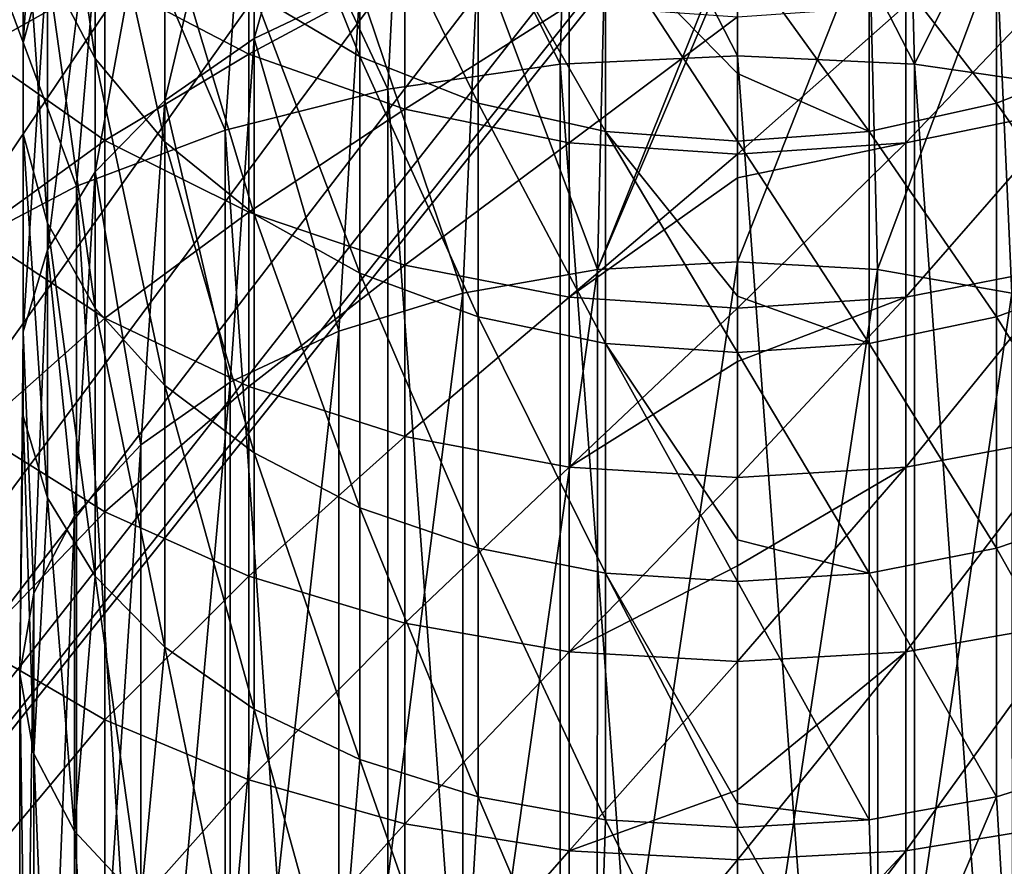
# Model space of a CAD drawing. Header units: millimetres. Extents: x -108 to 102, y -42 to 80.
# Tile 293 of 539: x -71.5 to -63.27, y 14.55 to 21.63. Entities that reach past the tile are written whole.
import ezdxf

# ---------------------------------------------------------------- set-up
doc = ezdxf.new("R2010")
doc.units = ezdxf.units.MM
doc.header["$LTSCALE"] = 81.481481
for name, color, linetype in [('2726', 7, 'CONTINUOUS'), ('2727', 7, 'CONTINUOUS'), ('2731', 7, 'CONTINUOUS'), ('2732', 7, 'CONTINUOUS'), ('2738', 7, 'CONTINUOUS'), ('2739', 7, 'CONTINUOUS'), ('2740', 7, 'CONTINUOUS'), ('2741', 7, 'CONTINUOUS'), ('2783', 7, 'CONTINUOUS'), ('2784', 7, 'CONTINUOUS')]:
    doc.layers.add(name, color=color, linetype=linetype)

msp = doc.modelspace()

# ---------------------------------------------------------------- linework, layer by layer
at = {"layer": '2726', "color": 7, "linetype": 'CONTINUOUS', "true_color": 0xe6e6e6}
for points in [[(-65.5, 24.141, 222.5292), (-66.9079, 24.0714, 222.443), (-65.5, 21.326, 224.6459), (-65.5, 24.141, 222.5292)], [(-66.9079, 24.0714, 222.443), (-68.2812, 23.8645, 222.1863), (-66.9814, 21.2556, 224.5454), (-66.9079, 24.0714, 222.443)], [(-65.5, 21.326, 224.6459), (-66.9079, 24.0714, 222.443), (-66.9814, 21.2556, 224.5454), (-65.5, 21.326, 224.6459)], [(-68.2812, 23.8645, 222.1863), (-69.5859, 23.5252, 221.7656), (-68.4223, 21.0463, 224.2465), (-68.2812, 23.8645, 222.1863)], [(-66.9814, 21.2556, 224.5454), (-68.2812, 23.8645, 222.1863), (-68.4223, 21.0463, 224.2465), (-66.9814, 21.2556, 224.5454)], [(-69.5859, 23.5252, 221.7656), (-70.7901, 23.062, 221.1912), (-69.7835, 20.7038, 223.7573), (-69.5859, 23.5252, 221.7656)], [(-68.4223, 21.0463, 224.2465), (-69.5859, 23.5252, 221.7656), (-69.7835, 20.7038, 223.7573), (-68.4223, 21.0463, 224.2465)], [(-70.7901, 23.062, 221.1912), (-71.864, 22.4863, 220.4772), (-71.0279, 20.2375, 223.0914), (-70.7901, 23.062, 221.1912)], [(-69.7835, 20.7038, 223.7573), (-70.7901, 23.062, 221.1912), (-71.0279, 20.2375, 223.0914), (-69.7835, 20.7038, 223.7573)], [(-71.864, 22.752, 201.1683), (-70.7901, 21.9696, 200.6897), (-71.864, 21.3673, 203.2666), (-71.864, 22.752, 201.1683)], [(-71.0279, 20.2375, 223.0914), (-71.864, 22.4863, 220.4772), (-72.1215, 19.66, 222.2667), (-71.0279, 20.2375, 223.0914)], [(-70.7901, 21.9696, 200.6897), (-69.5859, 22.5218, 198.2152), (-69.5859, 21.3402, 200.3046), (-70.7901, 21.9696, 200.6897)], [(-69.5859, 22.5218, 198.2152), (-68.2812, 22.0425, 197.9654), (-69.5859, 21.3402, 200.3046), (-69.5859, 22.5218, 198.2152)], [(-69.5859, 21.3402, 200.3046), (-68.2812, 22.0425, 197.9654), (-68.2812, 20.8791, 200.0226), (-69.5859, 21.3402, 200.3046)], [(-68.2812, 22.0425, 197.9654), (-66.9079, 21.7502, 197.8131), (-68.2812, 20.8791, 200.0226), (-68.2812, 22.0425, 197.9654)], [(-71.864, 21.3673, 203.2666), (-70.7901, 21.9696, 200.6897), (-70.7901, 20.6196, 202.7354), (-71.864, 21.3673, 203.2666)], [(-70.7901, 21.9696, 200.6897), (-69.5859, 21.3402, 200.3046), (-70.7901, 20.6196, 202.7354), (-70.7901, 21.9696, 200.6897)], [(-68.2812, 20.8791, 200.0226), (-66.9079, 21.7502, 197.8131), (-66.9079, 20.5979, 199.8505), (-68.2812, 20.8791, 200.0226)], [(-66.9079, 21.7502, 197.8131), (-65.5, 21.6519, 197.7619), (-66.9079, 20.5979, 199.8505), (-66.9079, 21.7502, 197.8131)], [(-66.9079, 20.5979, 199.8505), (-65.5, 21.6519, 197.7619), (-65.5, 20.5034, 199.7927), (-66.9079, 20.5979, 199.8505)], [(-71.864, 21.3673, 203.2666), (-70.7901, 20.6196, 202.7354), (-71.864, 19.8419, 205.265), (-71.864, 21.3673, 203.2666)], [(-70.7901, 20.6196, 202.7354), (-69.5859, 21.3402, 200.3046), (-69.5859, 20.018, 202.3081), (-70.7901, 20.6196, 202.7354)], [(-69.5859, 21.3402, 200.3046), (-68.2812, 20.8791, 200.0226), (-69.5859, 20.018, 202.3081), (-69.5859, 21.3402, 200.3046)], [(-69.5859, 20.018, 202.3081), (-68.2812, 20.8791, 200.0226), (-68.2812, 19.5774, 201.9951), (-69.5859, 20.018, 202.3081)], [(-68.2812, 20.8791, 200.0226), (-66.9079, 20.5979, 199.8505), (-68.2812, 19.5774, 201.9951), (-68.2812, 20.8791, 200.0226)], [(-71.864, 19.8419, 205.265), (-70.7901, 20.6196, 202.7354), (-70.7901, 19.1324, 204.6838), (-71.864, 19.8419, 205.265)], [(-70.7901, 20.6196, 202.7354), (-69.5859, 20.018, 202.3081), (-70.7901, 19.1324, 204.6838), (-70.7901, 20.6196, 202.7354)], [(-68.2812, 19.5774, 201.9951), (-66.9079, 20.5979, 199.8505), (-66.9079, 19.3086, 201.8042), (-68.2812, 19.5774, 201.9951)], [(-66.9079, 20.5979, 199.8505), (-65.5, 20.5034, 199.7927), (-66.9079, 19.3086, 201.8042), (-66.9079, 20.5979, 199.8505)], [(-66.9079, 19.3086, 201.8042), (-65.5, 20.5034, 199.7927), (-65.5, 20.3074, 200.1092), (-66.9079, 19.3086, 201.8042)], [(-65.5, 19.2183, 201.74), (-66.9079, 19.3086, 201.8042), (-65.5, 20.3074, 200.1092), (-65.5, 19.2183, 201.74)], [(-70.7901, 19.1324, 204.6838), (-69.5859, 20.018, 202.3081), (-69.5859, 18.5615, 204.2162), (-70.7901, 19.1324, 204.6838)], [(-69.5859, 20.018, 202.3081), (-68.2812, 19.5774, 201.9951), (-69.5859, 18.5615, 204.2162), (-69.5859, 20.018, 202.3081)], [(-71.864, 19.8419, 205.265), (-70.7901, 19.1324, 204.6838), (-71.864, 18.1831, 207.1541), (-71.864, 19.8419, 205.265)], [(-69.5859, 18.5615, 204.2162), (-68.2812, 19.5774, 201.9951), (-68.2812, 18.1434, 203.8737), (-69.5859, 18.5615, 204.2162)], [(-68.2812, 19.5774, 201.9951), (-66.9079, 19.3086, 201.8042), (-68.2812, 18.1434, 203.8737), (-68.2812, 19.5774, 201.9951)], [(-68.2812, 18.1434, 203.8737), (-66.9079, 19.3086, 201.8042), (-66.9079, 17.8884, 203.6648), (-68.2812, 18.1434, 203.8737)], [(-66.9079, 19.3086, 201.8042), (-65.5, 19.2183, 201.74), (-66.9079, 17.8884, 203.6648), (-66.9079, 19.3086, 201.8042)], [(-66.9079, 17.8884, 203.6648), (-65.5, 19.2183, 201.74), (-65.5, 18.7722, 202.3534), (-66.9079, 17.8884, 203.6648)], [(-71.864, 18.1831, 207.1541), (-70.7901, 19.1324, 204.6838), (-70.7901, 17.515, 206.5256), (-71.864, 18.1831, 207.1541)], [(-70.7901, 19.1324, 204.6838), (-69.5859, 18.5615, 204.2162), (-70.7901, 17.515, 206.5256), (-70.7901, 19.1324, 204.6838)], [(-65.5, 17.8026, 203.5946), (-66.9079, 17.8884, 203.6648), (-65.5, 18.7722, 202.3534), (-65.5, 17.8026, 203.5946)], [(-70.7901, 17.515, 206.5256), (-69.5859, 18.5615, 204.2162), (-69.5859, 16.9776, 206.0199), (-70.7901, 17.515, 206.5256)], [(-69.5859, 18.5615, 204.2162), (-68.2812, 18.1434, 203.8737), (-69.5859, 16.9776, 206.0199), (-69.5859, 18.5615, 204.2162)], [(-71.864, 18.1831, 207.1541), (-70.7901, 17.515, 206.5256), (-71.864, 16.3986, 208.9249), (-71.864, 18.1831, 207.1541)], [(-69.5859, 16.9776, 206.0199), (-68.2812, 18.1434, 203.8737), (-68.2812, 16.584, 205.6496), (-69.5859, 16.9776, 206.0199)], [(-68.2812, 18.1434, 203.8737), (-66.9079, 17.8884, 203.6648), (-68.2812, 16.584, 205.6496), (-68.2812, 18.1434, 203.8737)], [(-68.2812, 16.584, 205.6496), (-66.9079, 17.8884, 203.6648), (-66.9079, 16.3439, 205.4237), (-68.2812, 16.584, 205.6496)], [(-66.9079, 17.8884, 203.6648), (-65.5, 17.8026, 203.5946), (-66.9079, 16.3439, 205.4237), (-66.9079, 17.8884, 203.6648)], [(-66.9079, 16.3439, 205.4237), (-65.5, 17.8026, 203.5946), (-65.5, 17.0626, 204.4678), (-66.9079, 16.3439, 205.4237)], [(-71.864, 16.3986, 208.9249), (-70.7901, 17.515, 206.5256), (-70.7901, 15.7752, 208.2521), (-71.864, 16.3986, 208.9249)], [(-70.7901, 17.515, 206.5256), (-69.5859, 16.9776, 206.0199), (-70.7901, 15.7752, 208.2521), (-70.7901, 17.515, 206.5256)], [(-65.5, 16.2632, 205.3478), (-66.9079, 16.3439, 205.4237), (-65.5, 17.0626, 204.4678), (-65.5, 16.2632, 205.3478)], [(-70.7901, 15.7752, 208.2521), (-69.5859, 16.9776, 206.0199), (-69.5859, 15.2737, 207.7108), (-70.7901, 15.7752, 208.2521)], [(-69.5859, 16.9776, 206.0199), (-68.2812, 16.584, 205.6496), (-69.5859, 15.2737, 207.7108), (-69.5859, 16.9776, 206.0199)], [(-69.5859, 15.2737, 207.7108), (-68.2812, 16.584, 205.6496), (-68.2812, 14.9064, 207.3143), (-69.5859, 15.2737, 207.7108)], [(-68.2812, 16.584, 205.6496), (-66.9079, 16.3439, 205.4237), (-68.2812, 14.9064, 207.3143), (-68.2812, 16.584, 205.6496)], [(-71.864, 16.3986, 208.9249), (-70.7901, 15.7752, 208.2521), (-71.864, 14.4968, 210.5692), (-71.864, 16.3986, 208.9249)], [(-68.2812, 14.9064, 207.3143), (-66.9079, 16.3439, 205.4237), (-66.9079, 14.6824, 207.0725), (-68.2812, 14.9064, 207.3143)], [(-66.9079, 16.3439, 205.4237), (-65.5, 16.2632, 205.3478), (-66.9079, 14.6824, 207.0725), (-66.9079, 16.3439, 205.4237)], [(-66.9079, 14.6824, 207.0725), (-65.5, 16.2632, 205.3478), (-65.5, 15.1894, 206.4387), (-66.9079, 14.6824, 207.0725)], [(-71.864, 14.4968, 210.5692), (-70.7901, 15.7752, 208.2521), (-70.7901, 13.9211, 209.8552), (-71.864, 14.4968, 210.5692)], [(-70.7901, 15.7752, 208.2521), (-69.5859, 15.2737, 207.7108), (-70.7901, 13.9211, 209.8552), (-70.7901, 15.7752, 208.2521)], [(-70.7901, 13.9211, 209.8552), (-69.5859, 15.2737, 207.7108), (-69.5859, 13.4579, 209.2808), (-70.7901, 13.9211, 209.8552)], [(-69.5859, 15.2737, 207.7108), (-68.2812, 14.9064, 207.3143), (-69.5859, 13.4579, 209.2808), (-69.5859, 15.2737, 207.7108)], [(-65.5, 14.6071, 206.9912), (-66.9079, 14.6824, 207.0725), (-65.5, 15.1894, 206.4387), (-65.5, 14.6071, 206.9912)], [(-69.5859, 13.4579, 209.2808), (-68.2812, 14.9064, 207.3143), (-68.2812, 13.1187, 208.8601), (-69.5859, 13.4579, 209.2808)], [(-68.2812, 14.9064, 207.3143), (-66.9079, 14.6824, 207.0725), (-68.2812, 13.1187, 208.8601), (-68.2812, 14.9064, 207.3143)], [(-68.2812, 13.1187, 208.8601), (-66.9079, 14.6824, 207.0725), (-66.9079, 12.9117, 208.6034), (-68.2812, 13.1187, 208.8601)], [(-66.9079, 14.6824, 207.0725), (-65.5, 14.6071, 206.9912), (-66.9079, 12.9117, 208.6034), (-66.9079, 14.6824, 207.0725)], [(-66.9079, 12.9117, 208.6034), (-65.5, 14.6071, 206.9912), (-65.5, 13.1648, 208.2538), (-66.9079, 12.9117, 208.6034)]]:
    msp.add_3dface(points, dxfattribs=at)
at = {"layer": '2727', "color": 7, "linetype": 'CONTINUOUS', "true_color": 0xe6e6e6}
for points in [[(-65.5, 24.141, 222.5292), (-65.5, 21.326, 224.6459), (-64.0186, 21.2556, 224.5454), (-65.5, 24.141, 222.5292)], [(-64.0921, 24.0714, 222.443), (-65.5, 24.141, 222.5292), (-64.0186, 21.2556, 224.5454), (-64.0921, 24.0714, 222.443)], [(-62.7188, 23.8645, 222.1863), (-64.0921, 24.0714, 222.443), (-64.0186, 21.2556, 224.5454), (-62.7188, 23.8645, 222.1863)], [(-62.5777, 21.0463, 224.2465), (-62.7188, 23.8645, 222.1863), (-64.0186, 21.2556, 224.5454), (-62.5777, 21.0463, 224.2465)], [(-64.0921, 21.7502, 197.8131), (-62.7188, 22.0425, 197.9654), (-64.0921, 20.5979, 199.8505), (-64.0921, 21.7502, 197.8131)], [(-64.0921, 20.5979, 199.8505), (-62.7188, 22.0425, 197.9654), (-62.7188, 20.8791, 200.0226), (-64.0921, 20.5979, 199.8505)], [(-65.5, 20.5034, 199.7927), (-65.5, 21.6519, 197.7619), (-64.0921, 21.7502, 197.8131), (-65.5, 20.5034, 199.7927)], [(-65.5, 20.5034, 199.7927), (-64.0921, 21.7502, 197.8131), (-64.0921, 20.5979, 199.8505), (-65.5, 20.5034, 199.7927)], [(-64.0921, 20.5979, 199.8505), (-62.7188, 20.8791, 200.0226), (-64.0921, 19.3086, 201.8042), (-64.0921, 20.5979, 199.8505)], [(-64.0921, 19.3086, 201.8042), (-62.7188, 20.8791, 200.0226), (-62.7188, 19.5774, 201.9951), (-64.0921, 19.3086, 201.8042)], [(-65.5, 20.3074, 200.1092), (-65.5, 20.5034, 199.7927), (-64.0921, 20.5979, 199.8505), (-65.5, 20.3074, 200.1092)], [(-65.5, 19.2183, 201.74), (-65.5, 20.3074, 200.1092), (-64.0921, 20.5979, 199.8505), (-65.5, 19.2183, 201.74)], [(-65.5, 19.2183, 201.74), (-64.0921, 20.5979, 199.8505), (-64.0921, 19.3086, 201.8042), (-65.5, 19.2183, 201.74)], [(-64.0921, 19.3086, 201.8042), (-62.7188, 19.5774, 201.9951), (-64.0921, 17.8884, 203.6648), (-64.0921, 19.3086, 201.8042)], [(-64.0921, 17.8884, 203.6648), (-62.7188, 19.5774, 201.9951), (-62.7188, 18.1434, 203.8737), (-64.0921, 17.8884, 203.6648)], [(-65.5, 18.7722, 202.3534), (-65.5, 19.2183, 201.74), (-64.0921, 19.3086, 201.8042), (-65.5, 18.7722, 202.3534)], [(-65.5, 17.8026, 203.5946), (-65.5, 18.7722, 202.3534), (-64.0921, 19.3086, 201.8042), (-65.5, 17.8026, 203.5946)], [(-65.5, 17.8026, 203.5946), (-64.0921, 19.3086, 201.8042), (-64.0921, 17.8884, 203.6648), (-65.5, 17.8026, 203.5946)], [(-64.0921, 17.8884, 203.6648), (-62.7188, 18.1434, 203.8737), (-64.0921, 16.3439, 205.4237), (-64.0921, 17.8884, 203.6648)], [(-64.0921, 16.3439, 205.4237), (-62.7188, 18.1434, 203.8737), (-62.7188, 16.584, 205.6496), (-64.0921, 16.3439, 205.4237)], [(-65.5, 17.0626, 204.4678), (-65.5, 17.8026, 203.5946), (-64.0921, 17.8884, 203.6648), (-65.5, 17.0626, 204.4678)], [(-65.5, 16.2632, 205.3478), (-65.5, 17.0626, 204.4678), (-64.0921, 17.8884, 203.6648), (-65.5, 16.2632, 205.3478)], [(-65.5, 16.2632, 205.3478), (-64.0921, 17.8884, 203.6648), (-64.0921, 16.3439, 205.4237), (-65.5, 16.2632, 205.3478)], [(-64.0921, 16.3439, 205.4237), (-62.7188, 16.584, 205.6496), (-64.0921, 14.6824, 207.0725), (-64.0921, 16.3439, 205.4237)], [(-64.0921, 14.6824, 207.0725), (-62.7188, 16.584, 205.6496), (-62.7188, 14.9064, 207.3143), (-64.0921, 14.6824, 207.0725)], [(-65.5, 15.1894, 206.4387), (-65.5, 16.2632, 205.3478), (-64.0921, 16.3439, 205.4237), (-65.5, 15.1894, 206.4387)], [(-65.5, 14.6071, 206.9912), (-65.5, 15.1894, 206.4387), (-64.0921, 16.3439, 205.4237), (-65.5, 14.6071, 206.9912)], [(-65.5, 14.6071, 206.9912), (-64.0921, 16.3439, 205.4237), (-64.0921, 14.6824, 207.0725), (-65.5, 14.6071, 206.9912)], [(-64.0921, 14.6824, 207.0725), (-62.7188, 14.9064, 207.3143), (-64.0921, 12.9117, 208.6034), (-64.0921, 14.6824, 207.0725)], [(-64.0921, 12.9117, 208.6034), (-62.7188, 14.9064, 207.3143), (-62.7188, 13.1187, 208.8601), (-64.0921, 12.9117, 208.6034)], [(-65.5, 13.1648, 208.2538), (-65.5, 14.6071, 206.9912), (-64.0921, 14.6824, 207.0725), (-65.5, 13.1648, 208.2538)], [(-65.5, 12.8422, 208.5172), (-65.5, 13.1648, 208.2538), (-64.0921, 14.6824, 207.0725), (-65.5, 12.8422, 208.5172)], [(-65.5, 12.8422, 208.5172), (-64.0921, 14.6824, 207.0725), (-64.0921, 12.9117, 208.6034), (-65.5, 12.8422, 208.5172)]]:
    msp.add_3dface(points, dxfattribs=at)
at = {"layer": '2731', "color": 7, "linetype": 'CONTINUOUS', "true_color": 0xe6e6e6}
for points in [[(-62.3414, 22.9653, 203.1745), (-63.3326, 22.5556, 202.8994), (-62.3414, 21.3194, 205.4405), (-62.3414, 22.9653, 203.1745)], [(-63.3326, 22.5556, 202.8994), (-64.3975, 22.304, 202.7305), (-63.3326, 20.9311, 205.1359), (-63.3326, 22.5556, 202.8994)], [(-62.3414, 21.3194, 205.4405), (-63.3326, 22.5556, 202.8994), (-63.3326, 20.9311, 205.1359), (-62.3414, 21.3194, 205.4405)], [(-65.5, 22.2892, 220.1686), (-64.3975, 22.3944, 219.9516), (-65.5, 19.6052, 222.1885), (-65.5, 22.2892, 220.1686)], [(-65.5, 19.6052, 222.1885), (-64.3975, 22.3944, 219.9516), (-64.3295, 19.5391, 222.094), (-65.5, 19.6052, 222.1885)], [(-64.3975, 22.3944, 219.9516), (-63.3326, 22.203, 219.7167), (-64.3295, 19.5391, 222.094), (-64.3975, 22.3944, 219.9516)], [(-64.3975, 22.304, 202.7305), (-65.5, 22.2192, 202.6736), (-64.3975, 20.6927, 204.9489), (-64.3975, 22.304, 202.7305)], [(-63.3326, 20.9311, 205.1359), (-64.3975, 22.304, 202.7305), (-64.3975, 20.6927, 204.9489), (-63.3326, 20.9311, 205.1359)], [(-64.3975, 20.6927, 204.9489), (-65.5, 22.2192, 202.6736), (-65.5, 21.1786, 204.1449), (-64.3975, 20.6927, 204.9489)], [(-64.3295, 19.5391, 222.094), (-63.3326, 22.203, 219.7167), (-63.2039, 19.3433, 221.8143), (-64.3295, 19.5391, 222.094)], [(-63.3326, 22.203, 219.7167), (-62.3414, 21.8912, 219.3342), (-63.2039, 19.3433, 221.8143), (-63.3326, 22.203, 219.7167)], [(-62.3414, 21.3194, 205.4405), (-63.3326, 20.9311, 205.1359), (-62.3414, 19.5107, 207.5787), (-62.3414, 21.3194, 205.4405)], [(-65.5, 20.6123, 204.8858), (-64.3975, 20.6927, 204.9489), (-65.5, 21.1786, 204.1449), (-65.5, 20.6123, 204.8858)], [(-63.3326, 20.9311, 205.1359), (-64.3975, 20.6927, 204.9489), (-63.3326, 19.1459, 207.2462), (-63.3326, 20.9311, 205.1359)], [(-62.3414, 19.5107, 207.5787), (-63.3326, 20.9311, 205.1359), (-63.3326, 19.1459, 207.2462), (-62.3414, 19.5107, 207.5787)], [(-64.3975, 20.6927, 204.9489), (-65.5, 20.6123, 204.8858), (-64.3975, 18.922, 207.0421), (-64.3975, 20.6927, 204.9489)], [(-63.3326, 19.1459, 207.2462), (-64.3975, 20.6927, 204.9489), (-64.3975, 18.922, 207.0421), (-63.3326, 19.1459, 207.2462)], [(-64.3975, 18.922, 207.0421), (-65.5, 20.6123, 204.8858), (-65.5, 19.3181, 206.4458), (-64.3975, 18.922, 207.0421)], [(-62.3414, 19.5107, 207.5787), (-63.3326, 19.1459, 207.2462), (-62.3414, 17.549, 209.5775), (-62.3414, 19.5107, 207.5787)], [(-65.5, 18.8464, 206.9733), (-64.3975, 18.922, 207.0421), (-65.5, 19.3181, 206.4458), (-65.5, 18.8464, 206.9733)], [(-63.3326, 19.1459, 207.2462), (-64.3975, 18.922, 207.0421), (-63.3326, 17.2097, 209.219), (-63.3326, 19.1459, 207.2462)], [(-62.3414, 17.549, 209.5775), (-63.3326, 19.1459, 207.2462), (-63.3326, 17.2097, 209.219), (-62.3414, 17.549, 209.5775)], [(-64.3975, 18.922, 207.0421), (-65.5, 18.8464, 206.9733), (-64.3975, 17.0015, 208.9989), (-64.3975, 18.922, 207.0421)], [(-63.3326, 17.2097, 209.219), (-64.3975, 18.922, 207.0421), (-64.3975, 17.0015, 208.9989), (-63.3326, 17.2097, 209.219)], [(-64.3975, 17.0015, 208.9989), (-65.5, 18.8464, 206.9733), (-65.5, 17.2797, 208.5907), (-64.3975, 17.0015, 208.9989)], [(-62.3414, 17.549, 209.5775), (-63.3326, 17.2097, 209.219), (-62.3414, 15.445, 211.426), (-62.3414, 17.549, 209.5775)], [(-65.5, 16.9313, 208.9247), (-64.3975, 17.0015, 208.9989), (-65.5, 17.2797, 208.5907), (-65.5, 16.9313, 208.9247)], [(-63.3326, 17.2097, 209.219), (-64.3975, 17.0015, 208.9989), (-63.3326, 15.1332, 211.0434), (-63.3326, 17.2097, 209.219)], [(-62.3414, 15.445, 211.426), (-63.3326, 17.2097, 209.219), (-63.3326, 15.1332, 211.0434), (-62.3414, 15.445, 211.426)], [(-64.3975, 17.0015, 208.9989), (-65.5, 16.9313, 208.9247), (-64.3975, 14.9417, 210.8086), (-64.3975, 17.0015, 208.9989)], [(-63.3326, 15.1332, 211.0434), (-64.3975, 17.0015, 208.9989), (-64.3975, 14.9417, 210.8086), (-63.3326, 15.1332, 211.0434)], [(-64.3975, 14.9417, 210.8086), (-65.5, 16.9313, 208.9247), (-65.5, 15.0764, 210.5658), (-64.3975, 14.9417, 210.8086)], [(-62.3414, 15.445, 211.426), (-63.3326, 15.1332, 211.0434), (-63.2039, 12.9843, 212.7328), (-62.3414, 15.445, 211.426)], [(-65.5, 14.8772, 210.7294), (-64.3975, 14.9417, 210.8086), (-65.5, 15.0764, 210.5658), (-65.5, 14.8772, 210.7294)], [(-63.3326, 15.1332, 211.0434), (-64.3975, 14.9417, 210.8086), (-64.3295, 12.7885, 212.4531), (-63.3326, 15.1332, 211.0434)], [(-63.2039, 12.9843, 212.7328), (-63.3326, 15.1332, 211.0434), (-64.3295, 12.7885, 212.4531), (-63.2039, 12.9843, 212.7328)], [(-64.3975, 14.9417, 210.8086), (-65.5, 14.8772, 210.7294), (-64.3295, 12.7885, 212.4531), (-64.3975, 14.9417, 210.8086)], [(-64.3295, 12.7885, 212.4531), (-65.5, 14.8772, 210.7294), (-65.5, 12.7223, 212.3586), (-64.3295, 12.7885, 212.4531)]]:
    msp.add_3dface(points, dxfattribs=at)
at = {"layer": '2732', "color": 7, "linetype": 'CONTINUOUS', "true_color": 0xe6e6e6}
for points in [[(-69.5422, 24.1029, 216.5034), (-68.6586, 24.5615, 216.9881), (-69.5422, 21.4696, 218.817), (-69.5422, 24.1029, 216.5034)], [(-69.5422, 21.4696, 218.817), (-68.6586, 24.5615, 216.9881), (-68.6586, 21.8912, 219.3342), (-69.5422, 21.4696, 218.817)], [(-71.4744, 23.6902, 211.3878), (-71.271, 24.4946, 212.121), (-71.4744, 21.4358, 213.6849), (-71.4744, 23.6902, 211.3878)], [(-71.4744, 21.4358, 213.6849), (-71.271, 24.4946, 212.121), (-71.271, 22.1838, 214.4754), (-71.4744, 21.4358, 213.6849)], [(-70.2881, 23.5405, 215.9091), (-69.5422, 24.1029, 216.5034), (-70.2881, 20.9526, 218.1828), (-70.2881, 23.5405, 215.9091)], [(-70.2881, 20.9526, 218.1828), (-69.5422, 24.1029, 216.5034), (-69.5422, 21.4696, 218.817), (-70.2881, 20.9526, 218.1828)], [(-70.871, 23.2289, 206.9383), (-71.271, 24.0413, 207.5755), (-70.871, 21.3044, 209.2134), (-70.871, 23.2289, 206.9383)], [(-70.871, 21.3044, 209.2134), (-71.271, 24.0413, 207.5755), (-71.271, 22.0674, 209.9089), (-70.871, 21.3044, 209.2134)], [(-71.4744, 22.8718, 210.642), (-71.4744, 23.6902, 211.3878), (-71.4744, 20.6747, 212.8807), (-71.4744, 22.8718, 210.642)], [(-71.4744, 20.6747, 212.8807), (-71.4744, 23.6902, 211.3878), (-71.4744, 21.4358, 213.6849), (-71.4744, 20.6747, 212.8807)], [(-70.871, 22.8935, 215.2253), (-70.2881, 23.5405, 215.9091), (-70.871, 20.3578, 217.4531), (-70.871, 22.8935, 215.2253)], [(-70.871, 20.3578, 217.4531), (-70.2881, 23.5405, 215.9091), (-70.2881, 20.9526, 218.1828), (-70.871, 20.3578, 217.4531)], [(-68.6586, 22.9653, 203.1745), (-69.5422, 23.5193, 203.5464), (-68.6586, 21.3194, 205.4405), (-68.6586, 22.9653, 203.1745)], [(-68.6586, 21.3194, 205.4405), (-69.5422, 23.5193, 203.5464), (-69.5422, 21.8444, 205.8523), (-68.6586, 21.3194, 205.4405)], [(-70.2881, 22.4882, 206.3573), (-70.871, 23.2289, 206.9383), (-70.2881, 20.6086, 208.5793), (-70.2881, 22.4882, 206.3573)], [(-70.2881, 20.6086, 208.5793), (-70.871, 23.2289, 206.9383), (-70.871, 21.3044, 209.2134), (-70.2881, 20.6086, 208.5793)], [(-71.271, 22.1838, 214.4754), (-70.871, 22.8935, 215.2253), (-71.271, 19.7055, 216.6528), (-71.271, 22.1838, 214.4754)], [(-71.271, 19.7055, 216.6528), (-70.871, 22.8935, 215.2253), (-70.871, 20.3578, 217.4531), (-71.271, 19.7055, 216.6528)], [(-67.6674, 22.5556, 202.8994), (-68.6586, 22.9653, 203.1745), (-67.6674, 20.9311, 205.1359), (-67.6674, 22.5556, 202.8994)], [(-67.6674, 20.9311, 205.1359), (-68.6586, 22.9653, 203.1745), (-68.6586, 21.3194, 205.4405), (-67.6674, 20.9311, 205.1359)], [(-71.271, 22.0674, 209.9089), (-71.4744, 22.8718, 210.642), (-71.271, 19.9267, 212.0902), (-71.271, 22.0674, 209.9089)], [(-71.271, 19.9267, 212.0902), (-71.4744, 22.8718, 210.642), (-71.4744, 20.6747, 212.8807), (-71.271, 19.9267, 212.0902)], [(-69.5422, 21.8444, 205.8523), (-70.2881, 22.4882, 206.3573), (-69.5422, 20.0038, 208.0281), (-69.5422, 21.8444, 205.8523)], [(-69.5422, 20.0038, 208.0281), (-70.2881, 22.4882, 206.3573), (-70.2881, 20.6086, 208.5793), (-69.5422, 20.0038, 208.0281)], [(-66.6025, 22.304, 202.7305), (-67.6674, 22.5556, 202.8994), (-66.6025, 20.6927, 204.9489), (-66.6025, 22.304, 202.7305)], [(-66.6025, 20.6927, 204.9489), (-67.6674, 22.5556, 202.8994), (-67.6674, 20.9311, 205.1359), (-66.6025, 20.6927, 204.9489)], [(-65.5, 22.459, 220.0308), (-65.5, 22.2892, 220.1686), (-66.6705, 19.5391, 222.094), (-65.5, 22.459, 220.0308)], [(-66.6025, 22.3944, 219.9516), (-65.5, 22.459, 220.0308), (-66.6705, 19.5391, 222.094), (-66.6025, 22.3944, 219.9516)], [(-67.6674, 22.203, 219.7167), (-66.6025, 22.3944, 219.9516), (-66.6705, 19.5391, 222.094), (-67.6674, 22.203, 219.7167)], [(-65.5, 22.2892, 220.1686), (-65.5, 19.6052, 222.1885), (-66.6705, 19.5391, 222.094), (-65.5, 22.2892, 220.1686)], [(-65.5, 21.1786, 204.1449), (-65.5, 22.2192, 202.6736), (-66.6025, 22.304, 202.7305), (-65.5, 21.1786, 204.1449)], [(-65.5, 20.6123, 204.8858), (-65.5, 21.1786, 204.1449), (-66.6025, 22.304, 202.7305), (-65.5, 20.6123, 204.8858)], [(-65.5, 20.6123, 204.8858), (-66.6025, 22.304, 202.7305), (-66.6025, 20.6927, 204.9489), (-65.5, 20.6123, 204.8858)], [(-71.4744, 21.4358, 213.6849), (-71.271, 22.1838, 214.4754), (-71.4744, 19.0179, 215.8092), (-71.4744, 21.4358, 213.6849)], [(-71.4744, 19.0179, 215.8092), (-71.271, 22.1838, 214.4754), (-71.271, 19.7055, 216.6528), (-71.4744, 19.0179, 215.8092)], [(-68.6586, 21.8912, 219.3342), (-67.6674, 22.203, 219.7167), (-67.7961, 19.3433, 221.8143), (-68.6586, 21.8912, 219.3342)], [(-67.7961, 19.3433, 221.8143), (-67.6674, 22.203, 219.7167), (-66.6705, 19.5391, 222.094), (-67.7961, 19.3433, 221.8143)], [(-70.871, 21.3044, 209.2134), (-71.271, 22.0674, 209.9089), (-70.871, 19.217, 211.3402), (-70.871, 21.3044, 209.2134)], [(-70.871, 19.217, 211.3402), (-71.271, 22.0674, 209.9089), (-71.271, 19.9267, 212.0902), (-70.871, 19.217, 211.3402)], [(-69.5422, 21.4696, 218.817), (-68.6586, 21.8912, 219.3342), (-68.8334, 19.0253, 221.3601), (-69.5422, 21.4696, 218.817)], [(-68.6586, 21.3194, 205.4405), (-69.5422, 21.8444, 205.8523), (-68.6586, 19.5107, 207.5787), (-68.6586, 21.3194, 205.4405)], [(-68.6586, 19.5107, 207.5787), (-69.5422, 21.8444, 205.8523), (-69.5422, 20.0038, 208.0281), (-68.6586, 19.5107, 207.5787)], [(-68.8334, 19.0253, 221.3601), (-68.6586, 21.8912, 219.3342), (-67.7961, 19.3433, 221.8143), (-68.8334, 19.0253, 221.3601)], [(-71.4744, 20.6747, 212.8807), (-71.4744, 21.4358, 213.6849), (-71.4744, 18.3183, 214.951), (-71.4744, 20.6747, 212.8807)], [(-71.4744, 18.3183, 214.951), (-71.4744, 21.4358, 213.6849), (-71.4744, 19.0179, 215.8092), (-71.4744, 18.3183, 214.951)], [(-70.2881, 20.9526, 218.1828), (-69.5422, 21.4696, 218.817), (-69.7426, 18.5973, 220.7489), (-70.2881, 20.9526, 218.1828)], [(-69.7426, 18.5973, 220.7489), (-69.5422, 21.4696, 218.817), (-68.8334, 19.0253, 221.3601), (-69.7426, 18.5973, 220.7489)], [(-70.2881, 20.6086, 208.5793), (-70.871, 21.3044, 209.2134), (-70.2881, 18.57, 210.6565), (-70.2881, 20.6086, 208.5793)], [(-70.2881, 18.57, 210.6565), (-70.871, 21.3044, 209.2134), (-70.871, 19.217, 211.3402), (-70.2881, 18.57, 210.6565)], [(-67.6674, 20.9311, 205.1359), (-68.6586, 21.3194, 205.4405), (-67.6674, 19.1459, 207.2462), (-67.6674, 20.9311, 205.1359)], [(-67.6674, 19.1459, 207.2462), (-68.6586, 21.3194, 205.4405), (-68.6586, 19.5107, 207.5787), (-67.6674, 19.1459, 207.2462)], [(-70.871, 20.3578, 217.4531), (-70.2881, 20.9526, 218.1828), (-70.4888, 18.0758, 220.0041), (-70.871, 20.3578, 217.4531)], [(-70.4888, 18.0758, 220.0041), (-70.2881, 20.9526, 218.1828), (-69.7426, 18.5973, 220.7489), (-70.4888, 18.0758, 220.0041)], [(-66.6025, 20.6927, 204.9489), (-67.6674, 20.9311, 205.1359), (-66.6025, 18.922, 207.0421), (-66.6025, 20.6927, 204.9489)], [(-66.6025, 18.922, 207.0421), (-67.6674, 20.9311, 205.1359), (-67.6674, 19.1459, 207.2462), (-66.6025, 18.922, 207.0421)], [(-71.271, 19.9267, 212.0902), (-71.4744, 20.6747, 212.8807), (-71.271, 17.6307, 214.1074), (-71.271, 19.9267, 212.0902)], [(-71.271, 17.6307, 214.1074), (-71.4744, 20.6747, 212.8807), (-71.4744, 18.3183, 214.951), (-71.271, 17.6307, 214.1074)], [(-65.5, 19.3181, 206.4458), (-65.5, 20.6123, 204.8858), (-66.6025, 20.6927, 204.9489), (-65.5, 19.3181, 206.4458)], [(-65.5, 18.8464, 206.9733), (-65.5, 19.3181, 206.4458), (-66.6025, 20.6927, 204.9489), (-65.5, 18.8464, 206.9733)], [(-65.5, 18.8464, 206.9733), (-66.6025, 20.6927, 204.9489), (-66.6025, 18.922, 207.0421), (-65.5, 18.8464, 206.9733)], [(-69.5422, 20.0038, 208.0281), (-70.2881, 20.6086, 208.5793), (-69.5422, 18.0076, 210.0621), (-69.5422, 20.0038, 208.0281)], [(-69.5422, 18.0076, 210.0621), (-70.2881, 20.6086, 208.5793), (-70.2881, 18.57, 210.6565), (-69.5422, 18.0076, 210.0621)], [(-71.271, 19.7055, 216.6528), (-70.871, 20.3578, 217.4531), (-71.0433, 17.4808, 219.1544), (-71.271, 19.7055, 216.6528)], [(-71.0433, 17.4808, 219.1544), (-70.871, 20.3578, 217.4531), (-70.4888, 18.0758, 220.0041), (-71.0433, 17.4808, 219.1544)], [(-70.871, 19.217, 211.3402), (-71.271, 19.9267, 212.0902), (-70.871, 16.9783, 213.3071), (-70.871, 19.217, 211.3402)], [(-70.871, 16.9783, 213.3071), (-71.271, 19.9267, 212.0902), (-71.271, 17.6307, 214.1074), (-70.871, 16.9783, 213.3071)], [(-68.6586, 19.5107, 207.5787), (-69.5422, 20.0038, 208.0281), (-68.6586, 17.549, 209.5775), (-68.6586, 19.5107, 207.5787)], [(-68.6586, 17.549, 209.5775), (-69.5422, 20.0038, 208.0281), (-69.5422, 18.0076, 210.0621), (-68.6586, 17.549, 209.5775)], [(-71.4744, 19.0179, 215.8092), (-71.271, 19.7055, 216.6528), (-71.3847, 16.8352, 218.2324), (-71.4744, 19.0179, 215.8092)], [(-71.3847, 16.8352, 218.2324), (-71.271, 19.7055, 216.6528), (-71.0433, 17.4808, 219.1544), (-71.3847, 16.8352, 218.2324)], [(-67.6674, 19.1459, 207.2462), (-68.6586, 19.5107, 207.5787), (-67.6674, 17.2097, 209.219), (-67.6674, 19.1459, 207.2462)], [(-67.6674, 17.2097, 209.219), (-68.6586, 19.5107, 207.5787), (-68.6586, 17.549, 209.5775), (-67.6674, 17.2097, 209.219)], [(-70.2881, 18.57, 210.6565), (-70.871, 19.217, 211.3402), (-70.2881, 16.3836, 212.5774), (-70.2881, 18.57, 210.6565)], [(-70.2881, 16.3836, 212.5774), (-70.871, 19.217, 211.3402), (-70.871, 16.9783, 213.3071), (-70.2881, 16.3836, 212.5774)], [(-66.6025, 18.922, 207.0421), (-67.6674, 19.1459, 207.2462), (-66.6025, 17.0015, 208.9989), (-66.6025, 18.922, 207.0421)], [(-66.6025, 17.0015, 208.9989), (-67.6674, 19.1459, 207.2462), (-67.6674, 17.2097, 209.219), (-66.6025, 17.0015, 208.9989)], [(-71.4744, 18.3183, 214.951), (-71.4744, 19.0179, 215.8092), (-71.5, 16.1638, 217.2735), (-71.4744, 18.3183, 214.951)], [(-71.5, 16.1638, 217.2735), (-71.4744, 19.0179, 215.8092), (-71.3847, 16.8352, 218.2324), (-71.5, 16.1638, 217.2735)], [(-65.5, 17.2797, 208.5907), (-65.5, 18.8464, 206.9733), (-66.6025, 18.922, 207.0421), (-65.5, 17.2797, 208.5907)], [(-65.5, 16.9313, 208.9247), (-65.5, 17.2797, 208.5907), (-66.6025, 18.922, 207.0421), (-65.5, 16.9313, 208.9247)], [(-65.5, 16.9313, 208.9247), (-66.6025, 18.922, 207.0421), (-66.6025, 17.0015, 208.9989), (-65.5, 16.9313, 208.9247)], [(-69.5422, 18.0076, 210.0621), (-70.2881, 18.57, 210.6565), (-69.5422, 15.8666, 211.9432), (-69.5422, 18.0076, 210.0621)], [(-69.5422, 15.8666, 211.9432), (-70.2881, 18.57, 210.6565), (-70.2881, 16.3836, 212.5774), (-69.5422, 15.8666, 211.9432)], [(-71.3847, 15.4924, 216.3147), (-71.4744, 18.3183, 214.951), (-71.5, 16.1638, 217.2735), (-71.3847, 15.4924, 216.3147)], [(-71.271, 17.6307, 214.1074), (-71.4744, 18.3183, 214.951), (-71.3847, 15.4924, 216.3147), (-71.271, 17.6307, 214.1074)], [(-68.6586, 17.549, 209.5775), (-69.5422, 18.0076, 210.0621), (-68.6586, 15.445, 211.426), (-68.6586, 17.549, 209.5775)], [(-68.6586, 15.445, 211.426), (-69.5422, 18.0076, 210.0621), (-69.5422, 15.8666, 211.9432), (-68.6586, 15.445, 211.426)], [(-71.0433, 14.8468, 215.3927), (-71.271, 17.6307, 214.1074), (-71.3847, 15.4924, 216.3147), (-71.0433, 14.8468, 215.3927)], [(-70.871, 16.9783, 213.3071), (-71.271, 17.6307, 214.1074), (-71.0433, 14.8468, 215.3927), (-70.871, 16.9783, 213.3071)], [(-67.6674, 17.2097, 209.219), (-68.6586, 17.549, 209.5775), (-67.6674, 15.1332, 211.0434), (-67.6674, 17.2097, 209.219)], [(-67.6674, 15.1332, 211.0434), (-68.6586, 17.549, 209.5775), (-68.6586, 15.445, 211.426), (-67.6674, 15.1332, 211.0434)], [(-66.6025, 17.0015, 208.9989), (-67.6674, 17.2097, 209.219), (-66.6025, 14.9417, 210.8086), (-66.6025, 17.0015, 208.9989)], [(-66.6025, 14.9417, 210.8086), (-67.6674, 17.2097, 209.219), (-67.6674, 15.1332, 211.0434), (-66.6025, 14.9417, 210.8086)], [(-70.4888, 14.2518, 214.543), (-70.871, 16.9783, 213.3071), (-71.0433, 14.8468, 215.3927), (-70.4888, 14.2518, 214.543)], [(-70.2881, 16.3836, 212.5774), (-70.871, 16.9783, 213.3071), (-70.4888, 14.2518, 214.543), (-70.2881, 16.3836, 212.5774)], [(-65.5, 15.0764, 210.5658), (-65.5, 16.9313, 208.9247), (-66.6025, 17.0015, 208.9989), (-65.5, 15.0764, 210.5658)], [(-65.5, 14.8772, 210.7294), (-65.5, 15.0764, 210.5658), (-66.6025, 17.0015, 208.9989), (-65.5, 14.8772, 210.7294)], [(-65.5, 14.8772, 210.7294), (-66.6025, 17.0015, 208.9989), (-66.6025, 14.9417, 210.8086), (-65.5, 14.8772, 210.7294)], [(-69.7426, 13.7303, 213.7982), (-70.2881, 16.3836, 212.5774), (-70.4888, 14.2518, 214.543), (-69.7426, 13.7303, 213.7982)], [(-69.5422, 15.8666, 211.9432), (-70.2881, 16.3836, 212.5774), (-69.7426, 13.7303, 213.7982), (-69.5422, 15.8666, 211.9432)], [(-68.8334, 13.3023, 213.1869), (-69.5422, 15.8666, 211.9432), (-69.7426, 13.7303, 213.7982), (-68.8334, 13.3023, 213.1869)], [(-68.6586, 15.445, 211.426), (-69.5422, 15.8666, 211.9432), (-68.8334, 13.3023, 213.1869), (-68.6586, 15.445, 211.426)], [(-67.7961, 12.9843, 212.7328), (-68.6586, 15.445, 211.426), (-68.8334, 13.3023, 213.1869), (-67.7961, 12.9843, 212.7328)], [(-67.6674, 15.1332, 211.0434), (-68.6586, 15.445, 211.426), (-67.7961, 12.9843, 212.7328), (-67.6674, 15.1332, 211.0434)], [(-66.6705, 12.7885, 212.4531), (-67.6674, 15.1332, 211.0434), (-67.7961, 12.9843, 212.7328), (-66.6705, 12.7885, 212.4531)], [(-66.6025, 14.9417, 210.8086), (-67.6674, 15.1332, 211.0434), (-66.6705, 12.7885, 212.4531), (-66.6025, 14.9417, 210.8086)], [(-65.5, 12.7223, 212.3586), (-66.6025, 14.9417, 210.8086), (-66.6705, 12.7885, 212.4531), (-65.5, 12.7223, 212.3586)], [(-65.5, 12.7223, 212.3586), (-65.5, 14.8772, 210.7294), (-66.6025, 14.9417, 210.8086), (-65.5, 12.7223, 212.3586)]]:
    msp.add_3dface(points, dxfattribs=at)
at = {"layer": '2738', "color": 7, "linetype": 'CONTINUOUS', "true_color": 0xe6e6e6}
for points in [[(-66.9814, 21.2556, 224.5454), (-68.4223, 21.0463, 224.2465), (-66.9814, 1.3502, 238.4833), (-66.9814, 21.2556, 224.5454)], [(-65.5, 21.326, 224.6459), (-66.9814, 21.2556, 224.5454), (-65.5, 1.4206, 238.5838), (-65.5, 21.326, 224.6459)], [(-65.5, 1.4206, 238.5838), (-66.9814, 21.2556, 224.5454), (-66.9814, 1.3502, 238.4833), (-65.5, 1.4206, 238.5838)], [(-68.4223, 21.0463, 224.2465), (-69.7835, 20.7038, 223.7573), (-68.4223, 1.1409, 238.1844), (-68.4223, 21.0463, 224.2465)], [(-66.9814, 1.3502, 238.4833), (-68.4223, 21.0463, 224.2465), (-68.4223, 1.1409, 238.1844), (-66.9814, 1.3502, 238.4833)], [(-69.7835, 20.7038, 223.7573), (-71.0279, 20.2375, 223.0914), (-69.7835, 0.7984, 237.6952), (-69.7835, 20.7038, 223.7573)], [(-68.4223, 1.1409, 238.1844), (-69.7835, 20.7038, 223.7573), (-69.7835, 0.7984, 237.6952), (-68.4223, 1.1409, 238.1844)], [(-71.0279, 20.2375, 223.0914), (-72.1215, 19.66, 222.2667), (-71.0279, 0.3321, 237.0293), (-71.0279, 20.2375, 223.0914)], [(-69.7835, 0.7984, 237.6952), (-71.0279, 20.2375, 223.0914), (-71.0279, 0.3321, 237.0293), (-69.7835, 0.7984, 237.6952)], [(-71.0279, 0.3321, 237.0293), (-72.1215, 19.66, 222.2667), (-72.1215, -0.2454, 236.2046), (-71.0279, 0.3321, 237.0293)]]:
    msp.add_3dface(points, dxfattribs=at)
at = {"layer": '2739', "color": 7, "linetype": 'CONTINUOUS', "true_color": 0xe6e6e6}
for points in [[(-64.0186, 21.2556, 224.5454), (-65.5, 21.326, 224.6459), (-64.0186, 1.3502, 238.4833), (-64.0186, 21.2556, 224.5454)], [(-65.5, 21.326, 224.6459), (-65.5, 1.4206, 238.5838), (-64.0186, 1.3502, 238.4833), (-65.5, 21.326, 224.6459)], [(-62.5777, 21.0463, 224.2465), (-64.0186, 21.2556, 224.5454), (-62.5777, 1.1409, 238.1844), (-62.5777, 21.0463, 224.2465)], [(-62.5777, 1.1409, 238.1844), (-64.0186, 21.2556, 224.5454), (-64.0186, 1.3502, 238.4833), (-62.5777, 1.1409, 238.1844)]]:
    msp.add_3dface(points, dxfattribs=at)
at = {"layer": '2740', "color": 7, "linetype": 'CONTINUOUS', "true_color": 0xe6e6e6}
for points in [[(-65.5, 19.6052, 222.1885), (-64.3295, 19.5391, 222.094), (-65.5, 11.8233, 227.6374), (-65.5, 19.6052, 222.1885)], [(-65.5, 11.8233, 227.6374), (-64.3295, 19.5391, 222.094), (-64.327, 11.7568, 227.5425), (-65.5, 11.8233, 227.6374)], [(-64.3295, 19.5391, 222.094), (-63.2039, 19.3433, 221.8143), (-64.327, 11.7568, 227.5425), (-64.3295, 19.5391, 222.094)], [(-64.327, 11.7568, 227.5425), (-63.2039, 19.3433, 221.8143), (-63.2033, 11.5609, 227.2627), (-64.327, 11.7568, 227.5425)]]:
    msp.add_3dface(points, dxfattribs=at)
at = {"layer": '2741', "color": 7, "linetype": 'CONTINUOUS', "true_color": 0xe6e6e6}
for points in [[(-66.6705, 19.5391, 222.094), (-65.5, 19.6052, 222.1885), (-66.673, 11.7568, 227.5425), (-66.6705, 19.5391, 222.094)], [(-65.5, 19.6052, 222.1885), (-65.5, 11.8233, 227.6374), (-66.673, 11.7568, 227.5425), (-65.5, 19.6052, 222.1885)], [(-67.7961, 19.3433, 221.8143), (-66.6705, 19.5391, 222.094), (-67.7967, 11.5609, 227.2627), (-67.7961, 19.3433, 221.8143)], [(-67.7967, 11.5609, 227.2627), (-66.6705, 19.5391, 222.094), (-66.673, 11.7568, 227.5425), (-67.7967, 11.5609, 227.2627)], [(-68.8334, 19.0253, 221.3601), (-67.7961, 19.3433, 221.8143), (-68.8328, 11.2432, 226.809), (-68.8334, 19.0253, 221.3601)], [(-68.8328, 11.2432, 226.809), (-67.7961, 19.3433, 221.8143), (-67.7967, 11.5609, 227.2627), (-68.8328, 11.2432, 226.809)], [(-69.7426, 18.5973, 220.7489), (-68.8334, 19.0253, 221.3601), (-69.7415, 10.8158, 226.1985), (-69.7426, 18.5973, 220.7489)], [(-69.7415, 10.8158, 226.1985), (-68.8334, 19.0253, 221.3601), (-68.8328, 11.2432, 226.809), (-69.7415, 10.8158, 226.1985)], [(-70.4888, 18.0758, 220.0041), (-69.7426, 18.5973, 220.7489), (-70.4884, 10.2942, 225.4536), (-70.4888, 18.0758, 220.0041)], [(-70.4884, 10.2942, 225.4536), (-69.7426, 18.5973, 220.7489), (-69.7415, 10.8158, 226.1985), (-70.4884, 10.2942, 225.4536)], [(-71.0433, 17.4808, 219.1544), (-70.4888, 18.0758, 220.0041), (-71.0436, 9.6982, 224.6025), (-71.0433, 17.4808, 219.1544)], [(-71.0436, 9.6982, 224.6025), (-70.4888, 18.0758, 220.0041), (-70.4884, 10.2942, 225.4536), (-71.0436, 9.6982, 224.6025)], [(-71.3847, 16.8352, 218.2324), (-71.0433, 17.4808, 219.1544), (-71.3846, 9.0526, 223.6804), (-71.3847, 16.8352, 218.2324)], [(-71.3846, 9.0526, 223.6804), (-71.0433, 17.4808, 219.1544), (-71.0436, 9.6982, 224.6025), (-71.3846, 9.0526, 223.6804)], [(-71.5, 16.1638, 217.2735), (-71.3847, 16.8352, 218.2324), (-71.4995, 8.3818, 222.7225), (-71.5, 16.1638, 217.2735)], [(-71.4995, 8.3818, 222.7225), (-71.3847, 16.8352, 218.2324), (-71.3846, 9.0526, 223.6804), (-71.4995, 8.3818, 222.7225)], [(-71.3847, 15.4924, 216.3147), (-71.5, 16.1638, 217.2735), (-71.3846, 7.7111, 221.7646), (-71.3847, 15.4924, 216.3147)], [(-71.3846, 7.7111, 221.7646), (-71.5, 16.1638, 217.2735), (-71.4995, 8.3818, 222.7225), (-71.3846, 7.7111, 221.7646)], [(-71.0433, 14.8468, 215.3927), (-71.3847, 15.4924, 216.3147), (-71.0436, 7.0655, 220.8426), (-71.0433, 14.8468, 215.3927)], [(-71.0436, 7.0655, 220.8426), (-71.3847, 15.4924, 216.3147), (-71.3846, 7.7111, 221.7646), (-71.0436, 7.0655, 220.8426)], [(-70.4884, 6.4695, 219.9915), (-71.0433, 14.8468, 215.3927), (-71.0436, 7.0655, 220.8426), (-70.4884, 6.4695, 219.9915)], [(-70.4888, 14.2518, 214.543), (-71.0433, 14.8468, 215.3927), (-70.4884, 6.4695, 219.9915), (-70.4888, 14.2518, 214.543)]]:
    msp.add_3dface(points, dxfattribs=at)
at = {"layer": '2783', "color": 7, "linetype": 'CONTINUOUS', "true_color": 0x96918c}
for points in [[(-71.0869, 30.2829, 82.05), (-71.766, 31.3807, 82.05), (-92.5, -10.5, 82.05), (-71.0869, 30.2829, 82.05)], [(-70.2153, 29.3264, 82.05), (-71.0869, 30.2829, 82.05), (-92.5, -10.5, 82.05), (-70.2153, 29.3264, 82.05)], [(-69.1836, 28.5481, 82.05), (-70.2153, 29.3264, 82.05), (-92.5, -10.5, 82.05), (-69.1836, 28.5481, 82.05)], [(-68.0287, 27.9733, 82.05), (-69.1836, 28.5481, 82.05), (-92.5, -10.5, 82.05), (-68.0287, 27.9733, 82.05)], [(-66.7898, 27.62, 82.05), (-68.0287, 27.9733, 82.05), (-92.5, -10.5, 82.05), (-66.7898, 27.62, 82.05)], [(-62.9713, 27.9733, 82.05), (-64.2102, 27.62, 82.05), (87.5, -10.5, 82.05), (-62.9713, 27.9733, 82.05)], [(87.5, -10.5, 82.05), (-66.7898, 27.62, 82.05), (-92.5, -10.5, 82.05), (87.5, -10.5, 82.05)], [(-65.5, 27.5, 82.05), (-66.7898, 27.62, 82.05), (87.5, -10.5, 82.05), (-65.5, 27.5, 82.05)], [(-64.2102, 27.62, 82.05), (-65.5, 27.5, 82.05), (87.5, -10.5, 82.05), (-64.2102, 27.62, 82.05)]]:
    msp.add_3dface(points, dxfattribs=at)
at = {"layer": '2784', "color": 7, "linetype": 'CONTINUOUS', "true_color": 0x96918c}
for points in [[(-59.9131, 30.2829, 80.05), (33.7808, 35.6255, 80.05), (-92.5, -10.5, 80.05), (-59.9131, 30.2829, 80.05)], [(33.7808, 35.6255, 80.05), (33.7808, 33.3745, 80.05), (-92.5, -10.5, 80.05), (33.7808, 35.6255, 80.05)], [(33.7808, 33.3745, 80.05), (34.0236, 31.1443, 80.05), (-92.5, -10.5, 80.05), (33.7808, 33.3745, 80.05)], [(-71.766, 31.3807, 80.05), (-71.0869, 30.2829, 80.05), (-92.5, -10.5, 80.05), (-71.766, 31.3807, 80.05)], [(34.0236, 31.1443, 80.05), (34.5065, 28.9481, 80.05), (-92.5, -10.5, 80.05), (34.0236, 31.1443, 80.05)], [(-60.7847, 29.3264, 80.05), (-59.9131, 30.2829, 80.05), (-92.5, -10.5, 80.05), (-60.7847, 29.3264, 80.05)], [(-71.0869, 30.2829, 80.05), (-70.2153, 29.3264, 80.05), (-92.5, -10.5, 80.05), (-71.0869, 30.2829, 80.05)], [(-61.8164, 28.5481, 80.05), (-60.7847, 29.3264, 80.05), (-92.5, -10.5, 80.05), (-61.8164, 28.5481, 80.05)], [(-70.2153, 29.3264, 80.05), (-69.1836, 28.5481, 80.05), (-92.5, -10.5, 80.05), (-70.2153, 29.3264, 80.05)], [(34.5065, 28.9481, 80.05), (35.2245, 26.8193, 80.05), (-92.5, -10.5, 80.05), (34.5065, 28.9481, 80.05)], [(-62.9713, 27.9733, 80.05), (-61.8164, 28.5481, 80.05), (-92.5, -10.5, 80.05), (-62.9713, 27.9733, 80.05)], [(-69.1836, 28.5481, 80.05), (-68.0287, 27.9733, 80.05), (-92.5, -10.5, 80.05), (-69.1836, 28.5481, 80.05)], [(-64.2102, 27.62, 80.05), (-62.9713, 27.9733, 80.05), (-92.5, -10.5, 80.05), (-64.2102, 27.62, 80.05)], [(-68.0287, 27.9733, 80.05), (-66.7898, 27.62, 80.05), (-92.5, -10.5, 80.05), (-68.0287, 27.9733, 80.05)], [(-65.5, 27.5, 80.05), (-64.2102, 27.62, 80.05), (-92.5, -10.5, 80.05), (-65.5, 27.5, 80.05)], [(-66.7898, 27.62, 80.05), (-65.5, 27.5, 80.05), (-92.5, -10.5, 80.05), (-66.7898, 27.62, 80.05)], [(35.2245, 26.8193, 80.05), (36.1664, 24.7822, 80.05), (-92.5, -10.5, 80.05), (35.2245, 26.8193, 80.05)], [(36.1664, 24.7822, 80.05), (37.3269, 22.8539, 80.05), (-92.5, -10.5, 80.05), (36.1664, 24.7822, 80.05)], [(37.3269, 22.8539, 80.05), (38.6843, 21.0684, 80.05), (-92.5, -10.5, 80.05), (37.3269, 22.8539, 80.05)], [(38.6843, 21.0684, 80.05), (40.2315, 19.4345, 80.05), (-92.5, -10.5, 80.05), (38.6843, 21.0684, 80.05)], [(40.2315, 19.4345, 80.05), (41.9428, 17.9816, 80.05), (-92.5, -10.5, 80.05), (40.2315, 19.4345, 80.05)], [(41.9428, 17.9816, 80.05), (43.8012, 16.7209, 80.05), (-92.5, -10.5, 80.05), (41.9428, 17.9816, 80.05)], [(43.8012, 16.7209, 80.05), (45.7889, 15.6676, 80.05), (-92.5, -10.5, 80.05), (43.8012, 16.7209, 80.05)], [(45.7889, 15.6676, 80.05), (47.8726, 14.8371, 80.05), (-92.5, -10.5, 80.05), (45.7889, 15.6676, 80.05)], [(47.8726, 14.8371, 80.05), (50.0414, 14.2349, 80.05), (-92.5, -10.5, 80.05), (47.8726, 14.8371, 80.05)]]:
    msp.add_3dface(points, dxfattribs=at)

doc.saveas('drawing.dxf')
